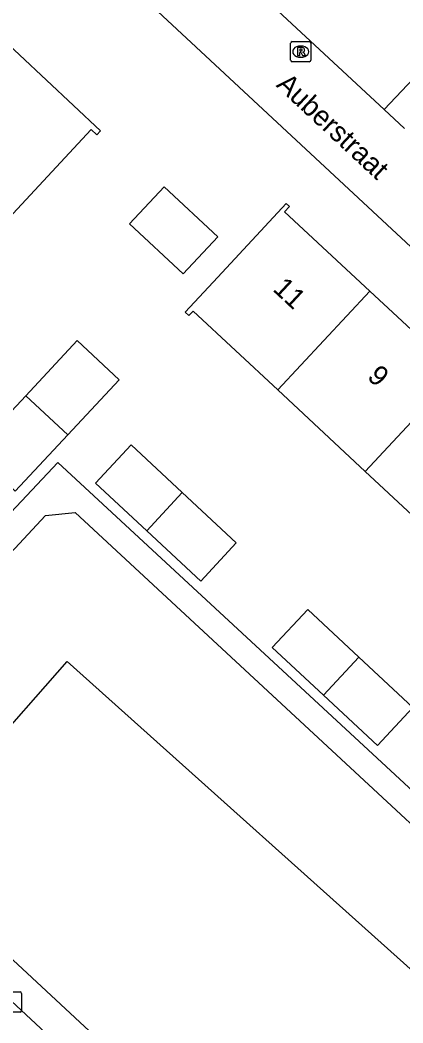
# Model space of a CAD drawing. Extents: x 159222 to 160346, y 381249 to 382166.
# Drawn here: x 159874.56 to 159893.58, y 381687.69 to 381737.5 of the extents above; entities that cross this region are included whole.
import ezdxf

# ---------------------------------------------------------------- set-up
doc = ezdxf.new("R2010")
doc.units = 0
for name, color, linetype in [('IMGEO_Groenvoorziening', 7, 'Continuous'), ('IMGEO_Kolk', 7, 'Continuous'), ('IMGEO_Openbare_ruimte_label', 7, 'Continuous'), ('IMGEO_Pand', 7, 'Continuous'), ('IMGEO_Pand_nummerreeks', 7, 'Continuous'), ('IMGEO_Rijbaan_lokaal_open', 7, 'Continuous'), ('IMGEO_Rioolput', 7, 'Continuous'), ('IMGEO_Voetpad_open', 7, 'Continuous')]:
    doc.layers.add(name, color=color, linetype=linetype)

msp = doc.modelspace()

# ---------------------------------------------------------------- linework, layer by layer
at = {"layer": 'IMGEO_Groenvoorziening'}
msp.add_lwpolyline([(159868.505, 381696.104), (159876.898, 381705.634), (159896.16, 381688.389), (159887.008, 381678.914)], dxfattribs=at)
at = {"layer": 'IMGEO_Kolk'}
for p, q in [((159873.707, 381689.232), (159874.559, 381689.232)), ((159874.633, 381689.158), (159874.633, 381688.306)), ((159874.559, 381688.232), (159873.707, 381688.232))]:
    msp.add_line(p, q, dxfattribs=at)
for points in [[(159873.707, 381689.232), (159874.559, 381689.232)], [(159874.633, 381689.158), (159874.633, 381688.306)], [(159874.559, 381688.232), (159873.707, 381688.232)]]:
    msp.add_lwpolyline(points, dxfattribs=at)
for centre, start, end in [((159874.557, 381689.156), 1.552, 88.448), ((159874.557, 381689.156), 1.552, 88.448), ((159874.557, 381688.308), 271.552, 358.448), ((159874.557, 381688.308), 271.552, 358.448)]:
    msp.add_arc(centre, 0.0765, start, end, dxfattribs=at)
at = {"layer": 'IMGEO_Pand'}
for points in [[(159869.112, 381732.181), (159873.208, 381736.572), (159872.963, 381736.8), (159873.168, 381737.02), (159878.557, 381731.993), (159878.377, 381731.8), (159878.099, 381732.059), (159873.977, 381727.641)], [(159882.666, 381724.892), (159880.004, 381727.369), (159881.721, 381729.215), (159884.383, 381726.738), (159882.666, 381724.892)], [(159887.361, 381719.127), (159883.151, 381723.044), (159882.945, 381722.822), (159882.765, 381722.99), (159884.38, 381724.726), (159887.785, 381728.386), (159887.946, 381728.236), (159887.703, 381727.975), (159891.932, 381724.04)], [(159887.361, 381719.127), (159891.932, 381724.04)], [(159891.932, 381724.04), (159896.283, 381719.994)], [(159874.846, 381718.839), (159877.4, 381721.574), (159879.48, 381719.632), (159876.926, 381716.899)], [(159891.711, 381715.08), (159896.283, 381719.994)], [(159876.926, 381716.899), (159874.317, 381714.106), (159872.238, 381716.048), (159874.846, 381718.839)], [(159874.846, 381718.839), (159876.926, 381716.899)], [(159891.711, 381715.08), (159887.361, 381719.127)], [(159880.854, 381712.133), (159878.311, 381714.499), (159880.072, 381716.392), (159882.615, 381714.026)], [(159896.139, 381710.961), (159891.711, 381715.08)], [(159882.615, 381714.026), (159885.3, 381711.528), (159883.539, 381709.635), (159880.854, 381712.133)], [(159880.854, 381712.133), (159882.615, 381714.026)], [(159889.631, 381703.968), (159887.089, 381706.333), (159888.85, 381708.226), (159891.393, 381705.861)], [(159891.393, 381705.861), (159894.078, 381703.362), (159892.317, 381701.469), (159889.631, 381703.968)], [(159889.631, 381703.968), (159891.393, 381705.861)]]:
    msp.add_lwpolyline(points, dxfattribs=at)
at = {"layer": 'IMGEO_Rijbaan_lokaal_open'}
msp.add_lwpolyline([(159891.05, 381674.332), (159890.529, 381674.448), (159890.02, 381674.609), (159889.527, 381674.816), (159889.055, 381675.065), (159888.607, 381675.356), (159888.186, 381675.685), (159887.797, 381676.051), (159849.425, 381711.746), (159844.822, 381716.038)], dxfattribs=at)
at = {"layer": 'IMGEO_Rioolput'}
for p, q in [((159888.003, 381735.502), (159888.003, 381736.354)), ((159888.078, 381736.428), (159888.93, 381736.428)), ((159889.004, 381736.354), (159889.004, 381735.502)), ((159888.491, 381736.208), (159888.516, 381736.208)), ((159888.93, 381735.428), (159888.078, 381735.428)), ((159888.514, 381735.648), (159888.489, 381735.648))]:
    msp.add_line(p, q, dxfattribs=at)
for points in [[(159888.003, 381735.502), (159888.003, 381736.354)], [(159888.078, 381736.428), (159888.93, 381736.428)], [(159889.004, 381736.354), (159889.004, 381735.502)], [(159888.592, 381736.126), (159888.34, 381736.128), (159888.34, 381735.728)], [(159888.34, 381735.728), (159888.464, 381735.728), (159888.464, 381735.89), (159888.475, 381735.89)], [(159888.518, 381736.047), (159888.464, 381736.047), (159888.464, 381735.966)], [(159888.464, 381735.966), (159888.516, 381735.966)], [(159888.522, 381735.861), (159888.593, 381735.728), (159888.733, 381735.728), (159888.668, 381735.854)], [(159888.93, 381735.428), (159888.078, 381735.428)]]:
    msp.add_lwpolyline(points, dxfattribs=at)
for centre, radius, start, end in [((159888.08, 381736.352), 0.0765, 91.552, 178.448), ((159888.08, 381736.352), 0.0765, 91.552, 178.448), ((159888.928, 381736.352), 0.0765, 1.552, 88.448), ((159888.928, 381736.352), 0.0765, 1.552, 88.448), ((159888.474, 381735.837), 0.0533, 26.0293, 88.6989), ((159888.5, 381736.155), 0.19, 274.7715, 282.9687), ((159888.524, 381735.951), 0.0964, 77.0061, 93.1865), ((159888.538, 381736.008), 0.0378, 276.6634, 79.6772), ((159888.591, 381736.016), 0.109, 350.3612, 89.416), ((159888.589, 381736.016), 0.112, 277.5842, 350.9817), ((159888.573, 381735.801), 0.108, 29.5134, 73.7905), ((159888.08, 381735.504), 0.0765, 181.552, 268.448), ((159888.08, 381735.504), 0.0765, 181.552, 268.448), ((159888.928, 381735.504), 0.0765, 271.552, 358.448), ((159888.928, 381735.504), 0.0765, 271.552, 358.448)]:
    msp.add_arc(centre, radius, start, end, dxfattribs=at)
for centre, major_axis, ratio, start_param, end_param in [((159888.49, 381735.928), (-0.387, 0.002), 0.722429, 4.712389, 7.853982), ((159888.515, 381735.928), (-0.39, 0.002), 0.717154, 1.570796, 4.712389)]:
    msp.add_ellipse(centre, major_axis=major_axis, ratio=ratio, start_param=start_param, end_param=end_param, dxfattribs=at)
at = {"layer": 'IMGEO_Voetpad_open'}
for points in [[(159892.641, 381733.048), (159875.91, 381748.598)], [(159873.098, 381745.66), (159917.923, 381703.96)], [(159892.641, 381733.048), (159894.967, 381735.509), (159894.738, 381735.713), (159896.344, 381737.435)], [(159893.656, 381732.104), (159892.641, 381733.048)], [(159904.584, 381689.472), (159876.444, 381715.527), (159862.984, 381701.234)], [(159864.051, 381700.243), (159875.829, 381712.89), (159877.305, 381713.035), (159903.728, 381688.543)], [(159887.008, 381678.914), (159868.505, 381696.104)]]:
    msp.add_lwpolyline(points, dxfattribs=at)

# ---------------------------------------------------------------- texts
at = {"layer": 'IMGEO_Openbare_ruimte_label'}
msp.add_text('Auberstraat', height=1, rotation=317.0671, dxfattribs=at).set_placement((159887.237, 381734.226))
at = {"layer": 'IMGEO_Pand_nummerreeks'}
for s, p in [('11', (159887.07, 381724.084)), ('9', (159891.759, 381719.723))]:
    msp.add_text(s, height=1, rotation=317.0681, dxfattribs=at).set_placement(p)

doc.saveas('drawing.dxf')
